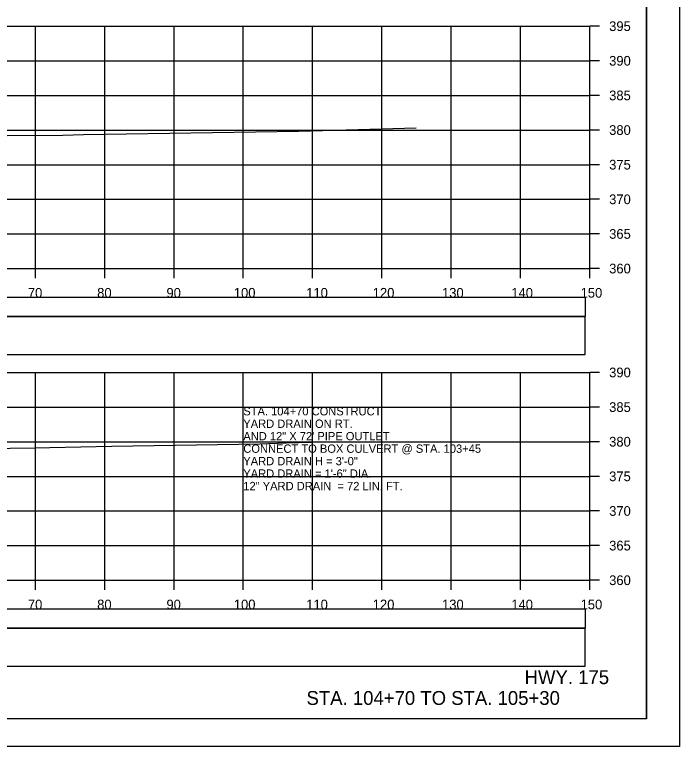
# Model space of a CAD drawing. Extents: x -37291014 to -37290680, y -936053 to -933067.
# Drawn here: x -37290776.1 to -37290680.2, y -934986.6 to -934881 of the extents above; entities that cross this region are included whole.
import ezdxf

# ---------------------------------------------------------------- set-up
doc = ezdxf.new("R2010")
doc.units = 0
for name, color, linetype in [('Default', 7, 'Continuous'), ('R_Axis', 7, 'Continuous'), ('R_Axis Annot', 7, 'Continuous'), ('R_Border', 7, 'Continuous'), ('R_Draft', 7, 'Continuous'), ('R_Exist Surface', 7, 'Continuous'), ('R_Grid', 7, 'Continuous'), ('R_No Plot', 7, 'Continuous'), ('R_Water Annot', 7, 'Continuous')]:
    doc.layers.add(name, color=color, linetype=linetype)

msp = doc.modelspace()

# ---------------------------------------------------------------- linework, layer by layer
at = {"layer": 'Default'}
for points in [[(-37290992.48, -934924.54), (-37290693.72, -934924.54), (-37290693.72, -934921.83), (-37290992.48, -934921.83)], [(-37290992.54, -934930.06), (-37290693.78, -934930.06), (-37290693.78, -934924.54), (-37290992.54, -934924.54)], [(-37290992.48, -934969.54), (-37290693.72, -934969.54), (-37290693.72, -934966.83), (-37290992.48, -934966.83)], [(-37290992.54, -934975.06), (-37290693.78, -934975.06), (-37290693.78, -934969.54), (-37290992.54, -934969.54)]]:
    msp.add_lwpolyline(points, close=True, dxfattribs=at)
at = {"layer": 'R_Axis'}
for p, q in [((-37290693.1, -934917.63), (-37290693.1, -934882.63)), ((-37290691.7, -934882.63), (-37290693.1, -934882.63)), ((-37290691.7, -934887.63), (-37290693.1, -934887.63)), ((-37290691.7, -934892.63), (-37290693.1, -934892.63)), ((-37290691.7, -934897.63), (-37290693.1, -934897.63)), ((-37290691.7, -934902.63), (-37290693.1, -934902.63)), ((-37290691.7, -934907.63), (-37290693.1, -934907.63)), ((-37290691.7, -934912.63), (-37290693.1, -934912.63)), ((-37290993.1, -934917.63), (-37290693.1, -934917.63)), ((-37290773.1, -934919.03), (-37290773.1, -934917.63)), ((-37290763.1, -934919.03), (-37290763.1, -934917.63)), ((-37290753.1, -934919.03), (-37290753.1, -934917.63)), ((-37290743.1, -934919.03), (-37290743.1, -934917.63)), ((-37290733.1, -934919.03), (-37290733.1, -934917.63)), ((-37290723.1, -934919.03), (-37290723.1, -934917.63)), ((-37290713.1, -934919.03), (-37290713.1, -934917.63)), ((-37290703.1, -934919.03), (-37290703.1, -934917.63)), ((-37290693.1, -934919.03), (-37290693.1, -934917.63)), ((-37290691.7, -934917.63), (-37290693.1, -934917.63)), ((-37290693.1, -934962.63), (-37290693.1, -934932.63)), ((-37290691.7, -934932.63), (-37290693.1, -934932.63)), ((-37290691.7, -934937.63), (-37290693.1, -934937.63)), ((-37290691.7, -934942.63), (-37290693.1, -934942.63)), ((-37290691.7, -934947.63), (-37290693.1, -934947.63)), ((-37290691.7, -934952.63), (-37290693.1, -934952.63)), ((-37290691.7, -934957.63), (-37290693.1, -934957.63)), ((-37290993.1, -934962.63), (-37290693.1, -934962.63)), ((-37290773.1, -934964.03), (-37290773.1, -934962.63)), ((-37290763.1, -934964.03), (-37290763.1, -934962.63)), ((-37290753.1, -934964.03), (-37290753.1, -934962.63)), ((-37290743.1, -934964.03), (-37290743.1, -934962.63)), ((-37290733.1, -934964.03), (-37290733.1, -934962.63)), ((-37290723.1, -934964.03), (-37290723.1, -934962.63)), ((-37290713.1, -934964.03), (-37290713.1, -934962.63)), ((-37290703.1, -934964.03), (-37290703.1, -934962.63)), ((-37290693.1, -934964.03), (-37290693.1, -934962.63)), ((-37290691.7, -934962.63), (-37290693.1, -934962.63))]:
    msp.add_line(p, q, dxfattribs=at)
at = {"layer": 'R_Border'}
for q in [(-37290684.92, -934777.17), (-37291001.1, -934982.63)]:
    msp.add_line((-37290684.92, -934982.63), q, dxfattribs=at)
at = {"layer": 'R_Exist Surface'}
for points in [[(-37290878.33, -934901.68), (-37290864.92, -934901.06), (-37290856.51, -934900.64), (-37290854.02, -934900.36), (-37290853.25, -934900.3), (-37290852.17, -934900.23), (-37290842.46, -934899.53), (-37290840.88, -934899.5), (-37290832.17, -934899.28), (-37290828.95, -934899.25), (-37290821.12, -934899.17), (-37290820.91, -934899.18), (-37290818.5, -934899.26), (-37290817.9, -934899.25), (-37290801.29, -934898.88), (-37290788.21, -934898.64), (-37290777.19, -934898.44), (-37290769.13, -934898.35), (-37290766.15, -934898.29), (-37290735.14, -934897.8), (-37290726.53, -934897.55), (-37290718.17, -934897.29)], [(-37290880.94, -934947.18), (-37290854.46, -934946.32), (-37290853.67, -934946.31), (-37290849.62, -934946.01), (-37290842.78, -934945.5), (-37290832.45, -934945.18), (-37290832.34, -934945.18), (-37290832.17, -934945.17), (-37290818.53, -934944.45), (-37290817.54, -934944.4), (-37290807.28, -934944.17), (-37290799.29, -934944.01), (-37290798.33, -934943.96), (-37290776.73, -934943.56), (-37290773.13, -934943.49), (-37290771.04, -934943.45), (-37290762.07, -934943.26), (-37290740.72, -934942.93), (-37290736.93, -934942.81), (-37290733.28, -934942.7)]]:
    msp.add_lwpolyline(points, dxfattribs=at)
at = {"layer": 'R_Grid'}
for p, q in [((-37290993.1, -934882.63), (-37290693.1, -934882.63)), ((-37290773.1, -934917.63), (-37290773.1, -934882.63)), ((-37290763.1, -934917.63), (-37290763.1, -934882.63)), ((-37290753.1, -934917.63), (-37290753.1, -934882.63)), ((-37290743.1, -934917.63), (-37290743.1, -934882.63)), ((-37290733.1, -934917.63), (-37290733.1, -934882.63)), ((-37290723.1, -934917.63), (-37290723.1, -934882.63)), ((-37290713.1, -934917.63), (-37290713.1, -934882.63)), ((-37290703.1, -934917.63), (-37290703.1, -934882.63)), ((-37290693.1, -934917.63), (-37290693.1, -934882.63)), ((-37290993.1, -934887.63), (-37290693.1, -934887.63)), ((-37290993.1, -934892.63), (-37290693.1, -934892.63)), ((-37290993.1, -934897.63), (-37290693.1, -934897.63)), ((-37290993.1, -934902.63), (-37290693.1, -934902.63)), ((-37290993.1, -934907.63), (-37290693.1, -934907.63)), ((-37290993.1, -934912.63), (-37290693.1, -934912.63)), ((-37290993.1, -934917.63), (-37290693.1, -934917.63)), ((-37290993.1, -934932.63), (-37290693.1, -934932.63)), ((-37290773.1, -934962.63), (-37290773.1, -934932.63)), ((-37290763.1, -934962.63), (-37290763.1, -934932.63)), ((-37290753.1, -934962.63), (-37290753.1, -934932.63)), ((-37290743.1, -934962.63), (-37290743.1, -934932.63)), ((-37290733.1, -934962.63), (-37290733.1, -934932.63)), ((-37290723.1, -934962.63), (-37290723.1, -934932.63)), ((-37290713.1, -934962.63), (-37290713.1, -934932.63)), ((-37290703.1, -934962.63), (-37290703.1, -934932.63)), ((-37290693.1, -934962.63), (-37290693.1, -934932.63)), ((-37290993.1, -934937.63), (-37290693.1, -934937.63)), ((-37290993.1, -934942.63), (-37290693.1, -934942.63)), ((-37290993.1, -934947.63), (-37290693.1, -934947.63)), ((-37290993.1, -934952.63), (-37290693.1, -934952.63)), ((-37290993.1, -934957.63), (-37290693.1, -934957.63)), ((-37290993.1, -934962.63), (-37290693.1, -934962.63))]:
    msp.add_line(p, q, dxfattribs=at)
at = {"layer": 'R_No Plot'}
msp.add_line((-37291013.5, -934986.61), (-37290680.17, -934986.61), dxfattribs=at)
for points in [[(-37291013.51, -934773.28), (-37290680.17, -934773.28), (-37290680.17, -934986.62), (-37291013.51, -934986.62)], [(-37290767.18, -934777.17), (-37290747.56, -934777.17), (-37290747.56, -934787.05), (-37290731.45, -934787.05), (-37290708.25, -934787.05), (-37290708.25, -934811.39), (-37290684.92, -934811.39), (-37290684.92, -934982.63), (-37291001.1, -934982.63), (-37291001.1, -934777.17)]]:
    msp.add_lwpolyline(points, close=True, dxfattribs=at)

# ---------------------------------------------------------------- texts
at = {"layer": 'R_Axis Annot'}
for s, p in [('395', (-37290690.3, -934883.33)), ('390', (-37290690.3, -934888.33)), ('385', (-37290690.3, -934893.33)), ('380', (-37290690.3, -934898.33)), ('375', (-37290690.3, -934903.33)), ('370', (-37290690.3, -934908.33)), ('365', (-37290690.3, -934913.33)), ('360', (-37290690.3, -934918.33)), ('70', (-37290774.19, -934921.83)), ('80', (-37290764.19, -934921.83)), ('90', (-37290754.19, -934921.83)), ('100', (-37290744.47, -934921.83)), ('110', (-37290734.02, -934921.83)), ('120', (-37290724.42, -934921.83)), ('130', (-37290714.42, -934921.83)), ('140', (-37290704.42, -934921.83)), ('150', (-37290694.42, -934921.83)), ('390', (-37290690.3, -934933.33)), ('385', (-37290690.3, -934938.33)), ('380', (-37290690.3, -934943.33)), ('375', (-37290690.3, -934948.33)), ('370', (-37290690.3, -934953.33)), ('365', (-37290690.3, -934958.33)), ('360', (-37290690.3, -934963.33)), ('70', (-37290774.19, -934966.83)), ('80', (-37290764.19, -934966.83)), ('90', (-37290754.19, -934966.83)), ('100', (-37290744.47, -934966.83)), ('110', (-37290734.02, -934966.83)), ('120', (-37290724.42, -934966.83)), ('130', (-37290714.42, -934966.83)), ('140', (-37290704.42, -934966.83)), ('150', (-37290694.42, -934966.83))]:
    msp.add_text(s, height=1.4, dxfattribs=at).set_placement(p)
at = {"layer": 'R_Draft'}
for s, p in [('HWY. 175', (-37290702.5, -934977.63)), ('STA. 104+70 TO STA. 105+30', (-37290733.98, -934980.63))]:
    msp.add_text(s, height=2, dxfattribs=at).set_placement(p)
at = {"layer": 'R_Water Annot'}
for s, p in [('STA. 104+70 CONSTRUCT', (-37290743.1, -934938.83)), ('YARD DRAIN ON RT.', (-37290743.1, -934940.63)), ('AND 12" X 72\' PIPE OUTLET', (-37290743.1, -934942.43)), ('CONNECT TO BOX CULVERT @ STA. 103+45', (-37290743.1, -934944.23)), ('YARD DRAIN H = 3\'-0"', (-37290743.1, -934946.03)), ('YARD DRAIN = 1\'-6" DIA.', (-37290743.1, -934947.83)), ('12" YARD DRAIN  = 72 LIN. FT.', (-37290743.1, -934949.63))]:
    msp.add_text(s, height=1.2, dxfattribs=at).set_placement(p)

doc.saveas('drawing.dxf')
